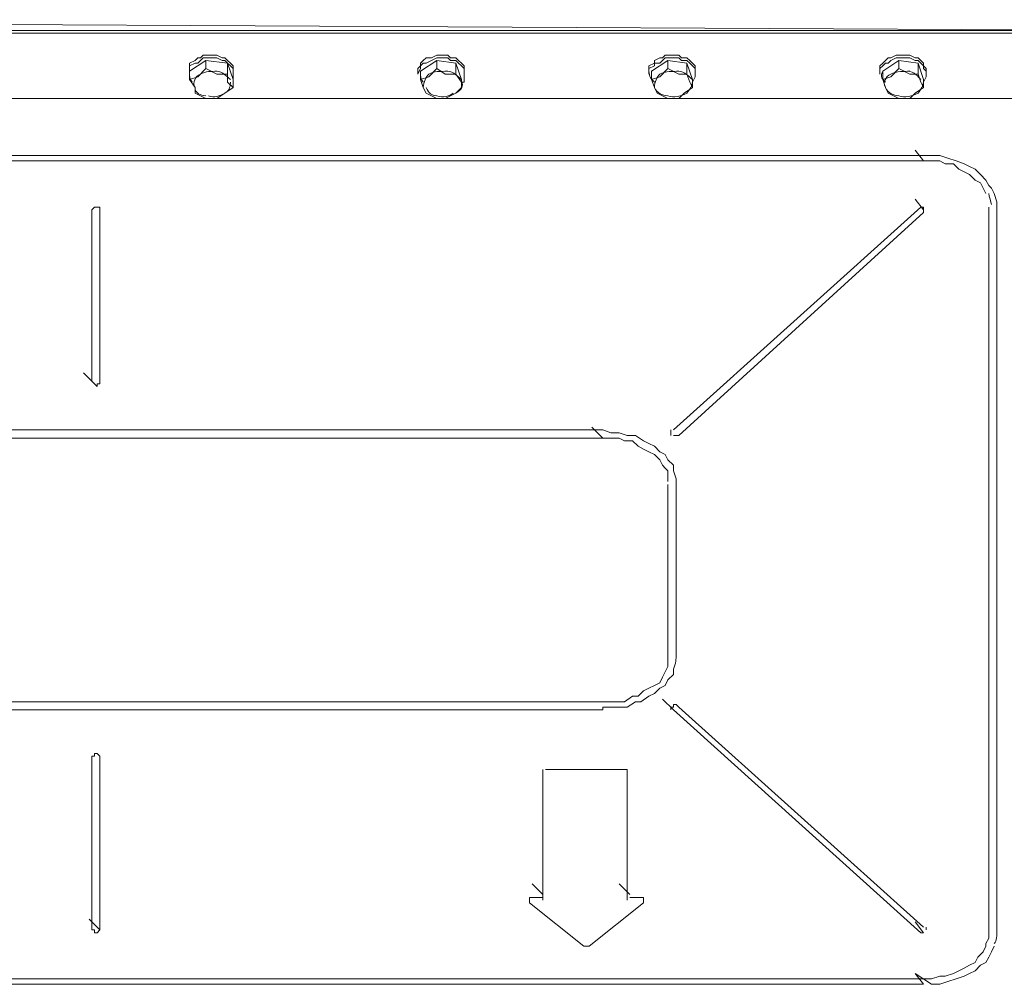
# Model space of a CAD drawing. Header units: millimetres. Extents: x -300186 to 535068, y -28581 to 763298.
# Tile 313 of 405: x 13079 to 13506, y 328190 to 328609. Entities that reach past the tile are written whole.
import ezdxf

# ---------------------------------------------------------------- set-up
doc = ezdxf.new("R2010")
doc.units = ezdxf.units.MM
doc.header["$LTSCALE"] = 10
doc.layers.add('koty', color=6, linetype='Continuous', lineweight=9)
doc.layers.add('NS_tenka', color=252, linetype='Continuous', lineweight=18)
doc.layers.add('popisky', color=6, linetype='Continuous')

# ---------------------------------------------------------------- blocks, each defined once
blk = doc.blocks.new('A$C12ac11e3')
at = {"layer": 'NS_tenka'}
for p, q in [((-914.61, 4290.83), (22.25, 4286.12)), ((-909.89, 4286.12), (22.25, 4286.12)), ((-393.74, 4286.12), (-398.45, 4286.12)), ((-398.45, 4286.12), (-398.45, 4286.12)), ((-398.45, 4286.12), (-398.45, 4286.12)), ((-398.45, 4286.12), (-398.45, 4286.12)), ((-389.03, 4286.12), (-393.74, 4286.12)), ((-389.03, 4286.12), (-389.03, 4286.12)), ((-387.85, 4286.12), (-389.03, 4286.12)), ((-389.03, 4286.12), (-389.03, 4286.12)), ((-293.57, 4286.12), (-298.29, 4286.12)), ((-298.29, 4286.12), (-298.29, 4286.12)), ((-298.29, 4286.12), (-298.29, 4286.12)), ((-288.86, 4286.12), (-293.57, 4286.12)), ((-288.86, 4286.12), (-288.86, 4286.12)), ((-288.86, 4286.12), (-288.86, 4286.12)), ((-198.12, 4286.12), (-199.3, 4286.12)), ((-198.12, 4286.12), (-198.12, 4286.12)), ((-193.41, 4286.12), (-198.12, 4286.12)), ((-188.69, 4286.12), (-193.41, 4286.12)), ((-188.69, 4286.12), (-188.69, 4286.12)), ((-188.69, 4286.12), (-188.69, 4286.12)), ((-99.13, 4286.12), (-99.13, 4286.12)), ((-99.13, 4286.12), (-99.13, 4286.12)), ((-99.13, 4286.12), (-93.24, 4286.12)), ((-93.24, 4286.12), (-88.53, 4286.12)), ((-88.53, 4286.12), (-88.53, 4286.12)), ((-88.53, 4286.12), (-88.53, 4286.12)), ((-88.53, 4286.12), (-88.53, 4286.12)), ((-909.89, 4284.94), (22.25, 4284.94)), ((22.25, 4284.94), (-909.89, 4284.94)), ((-403.17, 4268.44), (-396.1, 4273.15)), ((-403.17, 4271.97), (-400.81, 4273.15)), ((-400.81, 4273.15), (-399.63, 4274.33)), ((-399.63, 4274.33), (-398.45, 4274.33)), ((-399.63, 4271.97), (-398.45, 4273.15)), ((-398.45, 4274.33), (-397.27, 4275.51)), ((-398.45, 4273.15), (-397.27, 4274.33)), ((-397.27, 4275.51), (-394.92, 4275.51)), ((-397.27, 4274.33), (-394.92, 4274.33)), ((-396.1, 4273.15), (-396.1, 4269.62)), ((-396.1, 4273.15), (-386.67, 4271.97)), ((-394.92, 4275.51), (-392.56, 4275.51)), ((-394.92, 4274.33), (-392.56, 4274.33)), ((-392.56, 4275.51), (-391.38, 4275.51)), ((-392.56, 4274.33), (-391.38, 4274.33)), ((-391.38, 4275.51), (-389.03, 4274.33)), ((-391.38, 4274.33), (-389.03, 4273.15)), ((-389.03, 4274.33), (-387.85, 4274.33)), ((-389.03, 4273.15), (-387.85, 4273.15)), ((-387.85, 4274.33), (-386.67, 4273.15)), ((-387.85, 4273.15), (-386.67, 4271.97)), ((-386.67, 4273.15), (-385.49, 4271.97)), ((-303, 4268.44), (-295.93, 4273.15)), ((-303, 4271.97), (-301.82, 4273.15)), ((-301.82, 4273.15), (-300.64, 4274.33)), ((-300.64, 4274.33), (-298.29, 4274.33)), ((-300.64, 4271.97), (-298.29, 4273.15)), ((-298.29, 4274.33), (-295.93, 4275.51)), ((-298.29, 4273.15), (-295.93, 4274.33)), ((-295.93, 4275.51), (-294.75, 4275.51)), ((-295.93, 4274.33), (-294.75, 4274.33)), ((-295.93, 4273.15), (-295.93, 4269.62)), ((-295.93, 4273.15), (-287.68, 4271.97)), ((-294.75, 4275.51), (-292.39, 4275.51)), ((-294.75, 4274.33), (-292.39, 4274.33)), ((-292.39, 4275.51), (-291.22, 4275.51)), ((-292.39, 4274.33), (-291.22, 4274.33)), ((-291.22, 4275.51), (-290.04, 4274.33)), ((-291.22, 4274.33), (-290.04, 4273.15)), ((-290.04, 4274.33), (-287.68, 4274.33)), ((-290.04, 4273.15), (-287.68, 4273.15)), ((-287.68, 4274.33), (-286.5, 4273.15)), ((-287.68, 4273.15), (-286.5, 4271.97)), ((-286.5, 4273.15), (-285.32, 4271.97)), ((-202.83, 4268.44), (-195.76, 4273.15)), ((-201.65, 4273.15), (-199.3, 4274.33)), ((-201.65, 4271.97), (-201.65, 4273.15)), ((-199.3, 4274.33), (-198.12, 4274.33)), ((-199.3, 4271.97), (-198.12, 4273.15)), ((-198.12, 4274.33), (-196.94, 4275.51)), ((-198.12, 4273.15), (-196.94, 4274.33)), ((-196.94, 4275.51), (-194.58, 4275.51)), ((-196.94, 4274.33), (-194.58, 4274.33)), ((-195.76, 4273.15), (-195.76, 4269.62)), ((-195.76, 4273.15), (-187.51, 4271.97)), ((-194.58, 4275.51), (-193.41, 4275.51)), ((-194.58, 4274.33), (-193.41, 4274.33)), ((-193.41, 4275.51), (-191.05, 4275.51)), ((-193.41, 4274.33), (-191.05, 4274.33)), ((-191.05, 4275.51), (-189.87, 4274.33)), ((-191.05, 4274.33), (-189.87, 4273.15)), ((-189.87, 4274.33), (-187.51, 4274.33)), ((-189.87, 4273.15), (-187.51, 4273.15)), ((-187.51, 4274.33), (-186.34, 4273.15)), ((-187.51, 4273.15), (-186.34, 4271.97)), ((-186.34, 4273.15), (-185.16, 4271.97)), ((-102.67, 4268.44), (-95.6, 4273.15)), ((-102.67, 4271.97), (-101.49, 4273.15)), ((-101.49, 4273.15), (-100.31, 4274.33)), ((-100.31, 4274.33), (-99.13, 4274.33)), ((-100.31, 4271.97), (-99.13, 4273.15)), ((-99.13, 4274.33), (-96.77, 4275.51)), ((-99.13, 4273.15), (-96.77, 4274.33)), ((-96.77, 4275.51), (-95.6, 4275.51)), ((-96.77, 4274.33), (-95.6, 4274.33)), ((-95.6, 4275.51), (-93.24, 4275.51)), ((-95.6, 4274.33), (-93.24, 4274.33)), ((-95.6, 4273.15), (-95.6, 4269.62)), ((-95.6, 4273.15), (-87.35, 4271.97)), ((-93.24, 4275.51), (-90.88, 4275.51)), ((-93.24, 4274.33), (-90.88, 4274.33)), ((-90.88, 4275.51), (-88.53, 4274.33)), ((-90.88, 4274.33), (-88.53, 4273.15)), ((-88.53, 4274.33), (-87.35, 4274.33)), ((-88.53, 4273.15), (-87.35, 4273.15)), ((-87.35, 4274.33), (-86.17, 4273.15)), ((-87.35, 4273.15), (-86.17, 4271.97)), ((-86.17, 4273.15), (-84.99, 4271.97)), ((-403.17, 4270.8), (-400.81, 4271.97)), ((-403.17, 4270.8), (-403.17, 4271.97)), ((-403.17, 4269.62), (-403.17, 4270.8)), ((-403.17, 4269.62), (-403.17, 4270.8)), ((-403.17, 4267.26), (-403.17, 4269.62)), ((-403.17, 4268.44), (-403.17, 4269.62)), ((-400.81, 4271.97), (-399.63, 4271.97)), ((-396.1, 4269.62), (-399.63, 4266.08)), ((-391.38, 4267.26), (-396.1, 4269.62)), ((-396.1, 4269.62), (-396.1, 4269.62)), ((-386.67, 4271.97), (-386.67, 4267.26)), ((-386.67, 4271.97), (-384.31, 4264.9)), ((-386.67, 4271.97), (-385.49, 4270.8)), ((-385.49, 4271.97), (-384.31, 4270.8)), ((-385.49, 4270.8), (-384.31, 4269.62)), ((-384.31, 4270.8), (-384.31, 4269.62)), ((-384.31, 4269.62), (-384.31, 4268.44)), ((-384.31, 4269.62), (-384.31, 4268.44)), ((-304.18, 4269.62), (-303, 4270.8)), ((-304.18, 4267.26), (-303, 4269.62)), ((-304.18, 4268.44), (-304.18, 4269.62)), ((-303, 4270.8), (-301.82, 4271.97)), ((-303, 4270.8), (-303, 4271.97)), ((-303, 4269.62), (-303, 4270.8)), ((-301.82, 4271.97), (-300.64, 4271.97)), ((-295.93, 4269.62), (-299.46, 4266.08)), ((-292.39, 4267.26), (-295.93, 4269.62)), ((-295.93, 4269.62), (-295.93, 4269.62)), ((-287.68, 4271.97), (-287.68, 4267.26)), ((-287.68, 4271.97), (-285.32, 4264.9)), ((-286.5, 4271.97), (-285.32, 4270.8)), ((-285.32, 4271.97), (-284.14, 4270.8)), ((-285.32, 4270.8), (-284.14, 4269.62)), ((-284.14, 4270.8), (-284.14, 4269.62)), ((-284.14, 4269.62), (-284.14, 4268.44)), ((-284.14, 4269.62), (-284.14, 4268.44)), ((-204.01, 4270.8), (-201.65, 4271.97)), ((-204.01, 4269.62), (-201.65, 4270.8)), ((-204.01, 4269.62), (-204.01, 4270.8)), ((-204.01, 4267.26), (-204.01, 4269.62)), ((-204.01, 4268.44), (-204.01, 4269.62)), ((-201.65, 4270.8), (-201.65, 4271.97)), ((-201.65, 4271.97), (-199.3, 4271.97)), ((-195.76, 4269.62), (-199.3, 4266.08)), ((-191.05, 4267.26), (-195.76, 4269.62)), ((-195.76, 4269.62), (-195.76, 4269.62)), ((-187.51, 4271.97), (-187.51, 4267.26)), ((-187.51, 4271.97), (-185.16, 4264.9)), ((-186.34, 4271.97), (-185.16, 4270.8)), ((-185.16, 4271.97), (-183.98, 4270.8)), ((-185.16, 4270.8), (-183.98, 4269.62)), ((-183.98, 4270.8), (-183.98, 4269.62)), ((-183.98, 4269.62), (-183.98, 4268.44)), ((-183.98, 4269.62), (-183.98, 4268.44)), ((-103.85, 4270.8), (-102.67, 4271.97)), ((-103.85, 4269.62), (-102.67, 4270.8)), ((-103.85, 4269.62), (-103.85, 4270.8)), ((-103.85, 4267.26), (-103.85, 4269.62)), ((-103.85, 4268.44), (-103.85, 4269.62)), ((-102.67, 4270.8), (-101.49, 4271.97)), ((-101.49, 4271.97), (-100.31, 4271.97)), ((-95.6, 4269.62), (-99.13, 4266.08)), ((-90.88, 4267.26), (-95.6, 4269.62)), ((-95.6, 4269.62), (-95.6, 4269.62)), ((-87.35, 4271.97), (-87.35, 4267.26)), ((-87.35, 4271.97), (-84.99, 4264.9)), ((-86.17, 4271.97), (-84.99, 4270.8)), ((-84.99, 4271.97), (-84.99, 4270.8)), ((-84.99, 4270.8), (-84.99, 4269.62)), ((-84.99, 4270.8), (-83.81, 4269.62)), ((-84.99, 4269.62), (-83.81, 4268.44)), ((-83.81, 4269.62), (-83.81, 4268.44)), ((-403.17, 4268.44), (-403.17, 4267.26)), ((-403.17, 4264.9), (-403.17, 4268.44)), ((-403.17, 4267.26), (-403.17, 4267.26)), ((-399.63, 4266.08), (-403.17, 4264.9)), ((-403.17, 4264.9), (-400.81, 4261.37)), ((-386.67, 4267.26), (-391.38, 4267.26)), ((-386.67, 4263.73), (-386.67, 4267.26)), ((-386.67, 4267.26), (-386.67, 4267.26)), ((-384.31, 4267.26), (-384.31, 4268.44)), ((-384.31, 4268.44), (-384.31, 4268.44)), ((-384.31, 4268.44), (-384.31, 4267.26)), ((-384.31, 4267.26), (-384.31, 4266.08)), ((-384.31, 4266.08), (-384.31, 4263.73)), ((-384.31, 4264.9), (-384.31, 4261.37)), ((-304.18, 4268.44), (-304.18, 4267.26)), ((-304.18, 4267.26), (-304.18, 4267.26)), ((-303, 4264.9), (-303, 4268.44)), ((-299.46, 4266.08), (-303, 4264.9)), ((-303, 4264.9), (-301.82, 4261.37)), ((-287.68, 4267.26), (-292.39, 4267.26)), ((-285.32, 4263.73), (-287.68, 4267.26)), ((-287.68, 4267.26), (-287.68, 4267.26)), ((-285.32, 4264.9), (-285.32, 4261.37)), ((-284.14, 4267.26), (-284.14, 4268.44)), ((-284.14, 4268.44), (-284.14, 4268.44)), ((-284.14, 4268.44), (-284.14, 4267.26)), ((-284.14, 4267.26), (-284.14, 4266.08)), ((-284.14, 4266.08), (-284.14, 4263.73)), ((-204.01, 4268.44), (-204.01, 4267.26)), ((-204.01, 4267.26), (-204.01, 4267.26)), ((-202.83, 4264.9), (-202.83, 4268.44)), ((-199.3, 4266.08), (-202.83, 4264.9)), ((-202.83, 4264.9), (-201.65, 4261.37)), ((-187.51, 4267.26), (-191.05, 4267.26)), ((-186.34, 4263.73), (-187.51, 4267.26)), ((-187.51, 4267.26), (-187.51, 4267.26)), ((-183.98, 4266.08), (-185.16, 4263.73)), ((-185.16, 4264.9), (-185.16, 4261.37)), ((-183.98, 4267.26), (-183.98, 4268.44)), ((-183.98, 4268.44), (-183.98, 4268.44)), ((-183.98, 4268.44), (-183.98, 4267.26)), ((-183.98, 4267.26), (-183.98, 4266.08)), ((-103.85, 4268.44), (-103.85, 4267.26)), ((-103.85, 4267.26), (-103.85, 4267.26)), ((-102.67, 4264.9), (-102.67, 4268.44)), ((-99.13, 4266.08), (-102.67, 4264.9)), ((-102.67, 4264.9), (-101.49, 4261.37)), ((-87.35, 4267.26), (-90.88, 4267.26)), ((-86.17, 4263.73), (-87.35, 4267.26)), ((-87.35, 4267.26), (-87.35, 4267.26)), ((-83.81, 4266.08), (-84.99, 4263.73)), ((-84.99, 4264.9), (-84.99, 4261.37)), ((-83.81, 4267.26), (-83.81, 4268.44)), ((-83.81, 4268.44), (-83.81, 4268.44)), ((-83.81, 4268.44), (-83.81, 4267.26)), ((-83.81, 4267.26), (-83.81, 4266.08)), ((-400.81, 4261.37), (-400.81, 4261.37)), ((-400.81, 4261.37), (-400.81, 4259.01)), ((-387.85, 4259.01), (-384.31, 4261.37)), ((-384.31, 4261.37), (-386.67, 4263.73)), ((-384.31, 4261.37), (-384.31, 4261.37)), ((-301.82, 4261.37), (-301.82, 4261.37)), ((-301.82, 4261.37), (-300.64, 4259.01)), ((-287.68, 4259.01), (-285.32, 4261.37)), ((-285.32, 4261.37), (-285.32, 4263.73)), ((-284.14, 4263.73), (-285.32, 4263.73)), ((-285.32, 4261.37), (-285.32, 4261.37)), ((-201.65, 4261.37), (-201.65, 4261.37)), ((-201.65, 4261.37), (-200.48, 4259.01)), ((-188.69, 4259.01), (-185.16, 4261.37)), ((-185.16, 4261.37), (-186.34, 4263.73)), ((-185.16, 4261.37), (-185.16, 4261.37)), ((-101.49, 4261.37), (-101.49, 4261.37)), ((-101.49, 4261.37), (-100.31, 4259.01)), ((-88.53, 4259.01), (-84.99, 4261.37)), ((-84.99, 4261.37), (-86.17, 4263.73)), ((-84.99, 4263.73), (-84.99, 4263.73)), ((-84.99, 4261.37), (-84.99, 4261.37)), ((-17.82, 4256.65), (-869.83, 4256.65)), ((-400.81, 4259.01), (-396.1, 4256.65)), ((-396.1, 4256.65), (-391.38, 4256.65)), ((-391.38, 4256.65), (-387.85, 4259.01)), ((-300.64, 4259.01), (-295.93, 4256.65)), ((-295.93, 4256.65), (-292.39, 4256.65)), ((-292.39, 4256.65), (-287.68, 4259.01)), ((-200.48, 4259.01), (-195.76, 4256.65)), ((-195.76, 4256.65), (-191.05, 4256.65)), ((-191.05, 4256.65), (-188.69, 4259.01)), ((-100.31, 4259.01), (-95.6, 4256.65)), ((-95.6, 4256.65), (-90.88, 4256.65)), ((-90.88, 4256.65), (-88.53, 4259.01)), ((-84.99, 4231.91), (-802.65, 4231.91)), ((-84.99, 4229.55), (-88.53, 4234.26)), ((-88.53, 4234.26), (-88.53, 4234.26)), ((-81.45, 4231.91), (-84.99, 4231.91)), ((-77.92, 4231.91), (-81.45, 4231.91)), ((-74.38, 4230.73), (-77.92, 4231.91)), ((-70.85, 4229.55), (-74.38, 4230.73)), ((-802.65, 4229.55), (-84.99, 4229.55)), ((-84.99, 4229.55), (-84.99, 4229.55)), ((-84.99, 4229.55), (-81.45, 4229.55)), ((-81.45, 4229.55), (-77.92, 4229.55)), ((-77.92, 4229.55), (-75.56, 4228.37)), ((-75.56, 4228.37), (-72.03, 4228.37)), ((-72.03, 4228.37), (-69.67, 4226.02)), ((-67.31, 4228.37), (-70.85, 4229.55)), ((-64.96, 4227.19), (-67.31, 4228.37)), ((-62.6, 4226.02), (-64.96, 4227.19)), ((-69.67, 4226.02), (-67.31, 4224.84)), ((-67.31, 4224.84), (-64.96, 4223.66)), ((-64.96, 4223.66), (-62.6, 4221.3)), ((-60.24, 4223.66), (-62.6, 4226.02)), ((-57.89, 4221.3), (-60.24, 4223.66)), ((-62.6, 4221.3), (-60.24, 4220.12)), ((-60.24, 4220.12), (-59.06, 4217.77)), ((-59.06, 4217.77), (-57.89, 4215.41)), ((-56.71, 4218.95), (-57.89, 4221.3)), ((-55.53, 4217.77), (-56.71, 4218.95)), ((-54.35, 4215.41), (-55.53, 4217.77)), ((-57.89, 4215.41), (-57.89, 4215.41)), ((-53.17, 4211.87), (-54.35, 4215.41)), ((-445.59, 4208.34), (-444.41, 4209.52)), ((-444.41, 4209.52), (-444.41, 4209.52)), ((-444.41, 4209.52), (-443.23, 4209.52)), ((-443.23, 4209.52), (-443.23, 4209.52)), ((-443.23, 4209.52), (-442.05, 4209.52)), ((-442.05, 4209.52), (-442.05, 4208.34)), ((-193.41, 4112.89), (-86.17, 4209.52)), ((-84.99, 4208.34), (-88.53, 4213.05)), ((-86.17, 4209.52), (-86.17, 4209.52)), ((-86.17, 4209.52), (-84.99, 4209.52)), ((-84.99, 4209.52), (-84.99, 4209.52)), ((-84.99, 4209.52), (-84.99, 4209.52)), ((-84.99, 4209.52), (-84.99, 4208.34)), ((-56.71, 3894.88), (-56.71, 4209.52)), ((-53.17, 4209.52), (-53.17, 4211.87)), ((-53.17, 3894.88), (-53.17, 4209.52)), ((-445.59, 4134.1), (-445.59, 4208.34)), ((-442.05, 4208.34), (-442.05, 4134.1)), ((-191.05, 4110.53), (-84.99, 4207.16)), ((-84.99, 4207.16), (-84.99, 4208.34)), ((-84.99, 4207.16), (-84.99, 4207.16)), ((-444.41, 4132.92), (-449.13, 4137.63)), ((-449.13, 4137.63), (-443.23, 4131.74)), ((-444.41, 4132.92), (-445.59, 4134.1)), ((-445.59, 4134.1), (-445.59, 4134.1)), ((-443.23, 4131.74), (-443.23, 4132.92)), ((-443.23, 4132.92), (-442.05, 4132.92)), ((-442.05, 4134.1), (-442.05, 4132.92)), ((-442.05, 4134.1), (-442.05, 4134.1)), ((-442.05, 4132.92), (-442.05, 4132.92)), ((-663.6, 4112.89), (-224.04, 4112.89)), ((-224.04, 4109.35), (-228.76, 4114.06)), ((-228.76, 4114.06), (-228.76, 4114.06)), ((-224.04, 4112.89), (-220.51, 4111.71)), ((-220.51, 4111.71), (-216.97, 4111.71)), ((-216.97, 4111.71), (-213.44, 4110.53)), ((-194.58, 4111.71), (-194.58, 4110.53)), ((-663.6, 4109.35), (-224.04, 4109.35)), ((-224.04, 4109.35), (-224.04, 4109.35)), ((-224.04, 4109.35), (-220.51, 4109.35)), ((-220.51, 4109.35), (-216.97, 4109.35)), ((-216.97, 4109.35), (-214.62, 4108.17)), ((-214.62, 4108.17), (-211.08, 4108.17)), ((-213.44, 4110.53), (-209.9, 4110.53)), ((-211.08, 4108.17), (-208.73, 4105.82)), ((-209.9, 4110.53), (-206.37, 4108.17)), ((-206.37, 4108.17), (-204.01, 4106.99)), ((-204.01, 4106.99), (-201.65, 4105.82)), ((-194.58, 4110.53), (-194.58, 4110.53)), ((-193.41, 4110.53), (-193.41, 4110.53)), ((-193.41, 4110.53), (-191.05, 4110.53)), ((-208.73, 4105.82), (-206.37, 4104.64)), ((-206.37, 4104.64), (-204.01, 4103.46)), ((-204.01, 4103.46), (-201.65, 4102.28)), ((-201.65, 4105.82), (-199.3, 4103.46)), ((-199.3, 4103.46), (-196.94, 4102.28)), ((-201.65, 4102.28), (-199.3, 4099.92)), ((-199.3, 4099.92), (-198.12, 4097.57)), ((-196.94, 4102.28), (-195.76, 4099.92)), ((-195.76, 4099.92), (-193.41, 4097.57)), ((-198.12, 4097.57), (-196.94, 4096.39)), ((-196.94, 4096.39), (-195.76, 4095.21)), ((-193.41, 4097.57), (-193.41, 4095.21)), ((-193.41, 4095.21), (-192.23, 4091.67)), ((-192.23, 4091.67), (-192.23, 4089.32)), ((-195.76, 4089.32), (-195.76, 4015.08)), ((-192.23, 4089.32), (-192.23, 4015.08)), ((-195.76, 4015.08), (-195.76, 4012.72)), ((-195.76, 4010.36), (-196.94, 4008.01)), ((-195.76, 4012.72), (-195.76, 4010.36)), ((-193.41, 4008.01), (-193.41, 4009.18)), ((-193.41, 4009.18), (-193.41, 4009.18)), ((-198.12, 4005.65), (-199.3, 4003.29)), ((-196.94, 4008.01), (-198.12, 4005.65)), ((-195.76, 4004.47), (-196.94, 4002.11)), ((-193.41, 4006.83), (-195.76, 4004.47)), ((-193.41, 4008.01), (-193.41, 4006.83)), ((-204.01, 4000.94), (-206.37, 3999.76)), ((-201.65, 4002.11), (-204.01, 4000.94)), ((-199.3, 4003.29), (-201.65, 4002.11)), ((-199.3, 4000.94), (-201.65, 3998.58)), ((-196.94, 4002.11), (-199.3, 4000.94)), ((-211.08, 3997.4), (-214.62, 3995.04)), ((-208.73, 3997.4), (-211.08, 3997.4)), ((-206.37, 3999.76), (-208.73, 3997.4)), ((-204.01, 3997.4), (-207.55, 3995.04)), ((-201.65, 3998.58), (-204.01, 3997.4)), ((-193.41, 3991.51), (-198.12, 3996.22)), ((-198.12, 3996.22), (-198.12, 3996.22)), ((-224.04, 3995.04), (-663.6, 3995.04)), ((-663.6, 3991.51), (-224.04, 3991.51)), ((-220.51, 3995.04), (-224.04, 3995.04)), ((-220.51, 3992.69), (-224.04, 3992.69)), ((-224.04, 3992.69), (-224.04, 3991.51)), ((-224.04, 3991.51), (-224.04, 3991.51)), ((-216.97, 3995.04), (-220.51, 3995.04)), ((-216.97, 3992.69), (-220.51, 3992.69)), ((-214.62, 3995.04), (-216.97, 3995.04)), ((-213.44, 3992.69), (-216.97, 3992.69)), ((-209.9, 3995.04), (-213.44, 3992.69)), ((-207.55, 3995.04), (-209.9, 3995.04)), ((-194.58, 3992.69), (-194.58, 3991.51)), ((-194.58, 3992.69), (-193.41, 3992.69)), ((-194.58, 3991.51), (-194.58, 3991.51)), ((-193.41, 3992.69), (-193.41, 3993.86)), ((-193.41, 3993.86), (-192.23, 3993.86)), ((-193.41, 3991.51), (-86.17, 3894.88)), ((-192.23, 3993.86), (-191.05, 3992.69)), ((-191.05, 3992.69), (-84.99, 3897.23)), ((-445.59, 3896.06), (-445.59, 3971.47)), ((-445.59, 3971.47), (-444.41, 3971.47)), ((-444.41, 3971.47), (-444.41, 3972.65)), ((-444.41, 3972.65), (-444.41, 3972.65)), ((-444.41, 3972.65), (-443.23, 3972.65)), ((-443.23, 3972.65), (-443.23, 3972.65)), ((-443.23, 3972.65), (-442.05, 3971.47)), ((-442.05, 3971.47), (-442.05, 3896.06)), ((-249.97, 3965.58), (-249.97, 3964.4)), ((-249.97, 3964.4), (-249.97, 3964.4)), ((-249.97, 3909.02), (-249.97, 3964.4)), ((-249.97, 3964.4), (-249.97, 3964.4)), ((-247.61, 3965.58), (-214.62, 3965.58)), ((-214.62, 3965.58), (-214.62, 3965.58)), ((-213.44, 3965.58), (-213.44, 3964.4)), ((-213.44, 3964.4), (-213.44, 3964.4)), ((-213.44, 3964.4), (-213.44, 3909.02)), ((-249.97, 3911.37), (-254.68, 3916.09)), ((-254.68, 3916.09), (-254.68, 3916.09)), ((-212.26, 3911.37), (-216.97, 3916.09)), ((-216.97, 3916.09), (-216.97, 3916.09)), ((-255.86, 3909.02), (-255.86, 3910.2)), ((-255.86, 3910.2), (-255.86, 3910.2)), ((-255.86, 3910.2), (-254.68, 3910.2)), ((-255.86, 3909.02), (-255.86, 3907.84)), ((-255.86, 3907.84), (-255.86, 3907.84)), ((-255.86, 3907.84), (-255.86, 3907.84)), ((-255.86, 3907.84), (-255.86, 3907.84)), ((-255.86, 3907.84), (-232.29, 3888.98)), ((-254.68, 3910.2), (-249.97, 3910.2)), ((-229.94, 3888.98), (-206.37, 3907.84)), ((-213.44, 3909.02), (-213.44, 3909.02)), ((-212.26, 3910.2), (-207.55, 3910.2)), ((-207.55, 3910.2), (-207.55, 3910.2)), ((-207.55, 3910.2), (-206.37, 3910.2)), ((-206.37, 3910.2), (-206.37, 3909.02)), ((-206.37, 3907.84), (-206.37, 3909.02)), ((-206.37, 3909.02), (-206.37, 3909.02)), ((-206.37, 3909.02), (-206.37, 3909.02)), ((-206.37, 3907.84), (-206.37, 3907.84)), ((-206.37, 3907.84), (-206.37, 3907.84)), ((-206.37, 3907.84), (-206.37, 3907.84)), ((-442.05, 3896.06), (-446.77, 3900.77)), ((-446.77, 3900.77), (-446.77, 3900.77)), ((-84.99, 3894.88), (-88.53, 3899.59)), ((-88.53, 3899.59), (-88.53, 3899.59)), ((-444.41, 3896.06), (-445.59, 3896.06)), ((-445.59, 3896.06), (-445.59, 3896.06)), ((-444.41, 3896.06), (-444.41, 3894.88)), ((-444.41, 3894.88), (-443.23, 3894.88)), ((-444.41, 3894.88), (-444.41, 3894.88)), ((-443.23, 3894.88), (-442.05, 3896.06)), ((-443.23, 3894.88), (-443.23, 3894.88)), ((-442.05, 3896.06), (-442.05, 3896.06)), ((-86.17, 3894.88), (-86.17, 3894.88)), ((-86.17, 3894.88), (-84.99, 3894.88)), ((-84.99, 3894.88), (-84.99, 3894.88)), ((-56.71, 3892.52), (-56.71, 3894.88)), ((-232.29, 3888.98), (-232.29, 3888.98)), ((-232.29, 3888.98), (-229.94, 3888.98)), ((-229.94, 3888.98), (-229.94, 3888.98)), ((-59.06, 3886.63), (-57.89, 3888.98)), ((-57.89, 3890.16), (-56.71, 3892.52)), ((-57.89, 3888.98), (-57.89, 3890.16)), ((-55.53, 3886.63), (-54.35, 3888.98)), ((-54.35, 3888.98), (-54.35, 3888.98)), ((-54.35, 3888.98), (-54.35, 3888.98)), ((-61.42, 3884.27), (-59.06, 3886.63)), ((-56.71, 3884.27), (-55.53, 3886.63)), ((-67.31, 3879.56), (-64.96, 3880.74)), ((-64.96, 3880.74), (-62.6, 3881.91)), ((-62.6, 3881.91), (-61.42, 3884.27)), ((-62.6, 3878.38), (-60.24, 3880.74)), ((-60.24, 3880.74), (-57.89, 3881.91)), ((-57.89, 3881.91), (-56.71, 3884.27)), ((-84.99, 3872.49), (-88.53, 3877.2)), ((-88.53, 3877.2), (-81.45, 3872.49)), ((-75.56, 3876.02), (-72.03, 3877.2)), ((-72.03, 3877.2), (-69.67, 3878.38)), ((-69.67, 3878.38), (-67.31, 3879.56)), ((-67.31, 3876.02), (-64.96, 3877.2)), ((-64.96, 3877.2), (-62.6, 3878.38)), ((-802.65, 3874.84), (-84.99, 3874.84)), ((-802.65, 3872.49), (-84.99, 3872.49)), ((-84.99, 3874.84), (-81.45, 3874.84)), ((-84.99, 3872.49), (-84.99, 3872.49)), ((-81.45, 3874.84), (-77.92, 3876.02)), ((-81.45, 3872.49), (-77.92, 3872.49)), ((-77.92, 3876.02), (-75.56, 3876.02)), ((-77.92, 3872.49), (-74.38, 3873.66)), ((-74.38, 3873.66), (-70.85, 3874.84)), ((-70.85, 3874.84), (-67.31, 3876.02))]:
    blk.add_line(p, q, dxfattribs=at)
for points in [[(-403.17, 4268.44), (-403.17, 4266.08), (-403.17, 4264.9), (-401.99, 4263.73)], [(-398.45, 4267.26), (-400.81, 4266.08), (-401.99, 4263.73), (-400.81, 4261.37)], [(-391.38, 4268.44), (-393.74, 4268.44), (-396.1, 4268.44), (-398.45, 4267.26)], [(-385.49, 4264.9), (-386.67, 4266.08), (-389.03, 4268.44), (-391.38, 4268.44)], [(-303, 4268.44), (-303, 4266.08), (-303, 4264.9), (-301.82, 4263.73)], [(-299.46, 4267.26), (-300.64, 4266.08), (-301.82, 4263.73), (-301.82, 4261.37)], [(-291.22, 4268.44), (-294.75, 4268.44), (-297.11, 4268.44), (-299.46, 4267.26)], [(-285.32, 4264.9), (-286.5, 4266.08), (-288.86, 4268.44), (-291.22, 4268.44)], [(-204.01, 4268.44), (-204.01, 4266.08), (-202.83, 4264.9), (-201.65, 4263.73)], [(-199.3, 4267.26), (-200.48, 4266.08), (-201.65, 4263.73), (-201.65, 4261.37)], [(-191.05, 4268.44), (-193.41, 4268.44), (-196.94, 4268.44), (-199.3, 4267.26)], [(-185.16, 4264.9), (-186.34, 4266.08), (-188.69, 4268.44), (-191.05, 4268.44)], [(-102.67, 4268.44), (-103.85, 4266.08), (-102.67, 4264.9), (-101.49, 4263.73)], [(-99.13, 4267.26), (-101.49, 4266.08), (-102.67, 4263.73), (-101.49, 4261.37)], [(-90.88, 4268.44), (-93.24, 4268.44), (-96.77, 4268.44), (-99.13, 4267.26)], [(-86.17, 4264.9), (-87.35, 4266.08), (-88.53, 4268.44), (-92.06, 4268.44)], [(-400.81, 4261.37), (-400.81, 4259.01), (-398.45, 4257.83), (-396.1, 4257.83)], [(-387.85, 4259.01), (-385.49, 4260.19), (-385.49, 4262.55), (-385.49, 4263.73)], [(-300.64, 4261.37), (-299.46, 4259.01), (-298.29, 4257.83), (-295.93, 4257.83)], [(-287.68, 4259.01), (-285.32, 4260.19), (-284.14, 4262.55), (-285.32, 4263.73)], [(-201.65, 4261.37), (-200.48, 4259.01), (-198.12, 4257.83), (-195.76, 4257.83)], [(-187.51, 4259.01), (-186.34, 4260.19), (-185.16, 4262.55), (-185.16, 4263.73)], [(-101.49, 4261.37), (-100.31, 4259.01), (-97.95, 4257.83), (-95.6, 4257.83)], [(-87.35, 4259.01), (-86.17, 4260.19), (-84.99, 4262.55), (-84.99, 4263.73)], [(-394.92, 4257.83), (-392.56, 4256.65), (-390.2, 4257.83), (-387.85, 4259.01)], [(-295.93, 4257.83), (-293.57, 4256.65), (-290.04, 4257.83), (-288.86, 4259.01)], [(-195.76, 4257.83), (-193.41, 4256.65), (-189.87, 4257.83), (-187.51, 4259.01)], [(-95.6, 4257.83), (-93.24, 4256.65), (-89.7, 4257.83), (-87.35, 4259.01)], [(-55.53, 4210.7), (-55.53, 4211.87), (-56.71, 4214.23), (-56.71, 4215.41)], [(-194.58, 4112.89), (-194.58, 4112.89), (-194.58, 4111.71), (-194.58, 4111.71)], [(-195.76, 4090.5), (-195.76, 4091.67), (-195.76, 4094.03), (-195.76, 4095.21)], [(-193.41, 4009.18), (-192.23, 4011.54), (-192.23, 4013.9), (-192.23, 4015.08)], [(-247.61, 3965.58), (-247.61, 3965.58), (-248.79, 3965.58), (-248.79, 3965.58)], [(-213.44, 3965.58), (-213.44, 3965.58), (-214.62, 3965.58), (-214.62, 3965.58)], [(-83.81, 3896.06), (-83.81, 3896.06), (-83.81, 3897.23), (-83.81, 3897.23)], [(-54.35, 3890.16), (-53.17, 3891.34), (-53.17, 3893.7), (-53.17, 3896.06)]]:
    blk.add_open_spline(points, degree=3, dxfattribs=at)
blk = doc.blocks.new('podklad')
at = {"layer": 'koty', "color": 252}
blk.add_blockref('A$C12ac11e3', (138541.33, 448055.96), dxfattribs=at)

msp = doc.modelspace()

# ---------------------------------------------------------------- block references
at = {"layer": 'popisky', "lineweight": -3}
msp.add_blockref('podklad', (-124985.783, -123738.236), dxfattribs=at)

doc.saveas('drawing.dxf')
